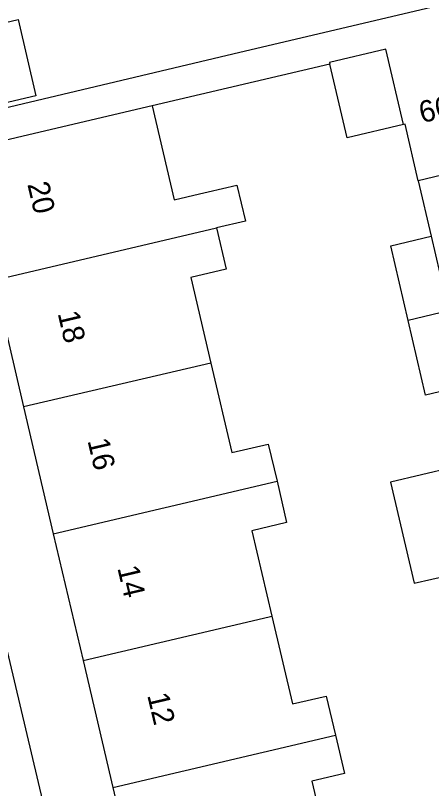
# Model space of a CAD drawing. Extents: x 158038 to 159242, y 380133 to 381214.
# Drawn here: x 158969.87 to 158989.13, y 380909.34 to 380945.12 of the extents above; entities that cross this region are included whole.
import ezdxf

# ---------------------------------------------------------------- set-up
doc = ezdxf.new("R2010")
doc.units = 0
for name, color, linetype in [('IMGEO_Pand', 7, 'Continuous'), ('IMGEO_Pand_nummerreeks', 7, 'Continuous'), ('IMGEO_Voetpad_open', 7, 'Continuous')]:
    doc.layers.add(name, color=color, linetype=linetype)

msp = doc.modelspace()

# ---------------------------------------------------------------- linework, layer by layer
at = {"layer": 'IMGEO_Pand'}
for points in [[(158970.82, 380941.405), (158965.087, 380940.061), (158964.69, 380941.733), (158967.016, 380942.279), (158966.583, 380944.128), (158969.993, 380944.928), (158970.82, 380941.405)], [(158987.835, 380940.079), (158987.009, 380943.565), (158984.402, 380942.948), (158984.422, 380942.863)], [(158987.835, 380940.079), (158985.229, 380939.461), (158984.422, 380942.863)], [(158976.194, 380940.934), (158972.33, 380940.028), (158967.459, 380938.885)], [(158976.194, 380940.934), (158977.213, 380936.588), (158978.396, 380936.866), (158978.79, 380936.958), (158980.123, 380937.271), (158980.515, 380935.6), (158979.182, 380935.288)], [(158968.87, 380932.87), (158979.182, 380935.288)], [(158979.182, 380935.288), (158979.628, 380933.386), (158977.98, 380932.999), (158978.911, 380929.033)], [(158988.048, 380931.008), (158987.239, 380934.467), (158989.109, 380934.904)], [(158989.109, 380934.904), (158989.917, 380931.448)], [(158968.87, 380932.87), (158970.246, 380927.002)], [(158989.917, 380931.448), (158988.048, 380931.008)], [(158990.726, 380927.989), (158988.856, 380927.552), (158988.048, 380931.008)], [(158978.911, 380929.033), (158970.246, 380927.002)], [(158978.911, 380929.033), (158979.883, 380924.889), (158981.572, 380925.285), (158981.976, 380923.562)], [(158970.246, 380927.002), (158971.622, 380921.134)], [(158991.528, 380924.534), (158987.236, 380923.53), (158988.331, 380918.841), (158990.773, 380919.406)], [(158971.622, 380921.134), (158981.976, 380923.562)], [(158981.976, 380923.562), (158982.423, 380921.655), (158980.811, 380921.277), (158981.74, 380917.316)], [(158971.622, 380921.134), (158972.999, 380915.266)], [(158972.999, 380915.266), (158981.611, 380917.286), (158981.74, 380917.316)], [(158981.74, 380917.316), (158982.692, 380913.258), (158984.259, 380913.625), (158984.683, 380911.816)], [(158972.999, 380915.266), (158974.375, 380909.398)], [(158974.375, 380909.398), (158984.683, 380911.816)], [(158984.683, 380911.816), (158985.101, 380910.036), (158983.586, 380909.68), (158984.539, 380905.617)], [(158974.375, 380909.398), (158975.751, 380903.531), (158976.956, 380903.817)]]:
    msp.add_lwpolyline(points, dxfattribs=at)
at = {"layer": 'IMGEO_Voetpad_open'}
for points in [[(158963.858, 380939.539), (158979.932, 380943.339), (159005.954, 380949.49), (159006.29, 380948.088)], [(158984.422, 380942.863), (158976.194, 380940.934)], [(158988.514, 380937.471), (158987.906, 380940.096), (158987.835, 380940.079)], [(158989.604, 380937.724), (158988.514, 380937.471)], [(158988.514, 380937.471), (158989.109, 380934.904)], [(158979.069, 380875.193), (158968.505, 380919.881)]]:
    msp.add_lwpolyline(points, dxfattribs=at)

# ---------------------------------------------------------------- texts
at = {"layer": 'IMGEO_Pand_nummerreeks'}
for s, rotation, p in [('66/G19', 13.2612, (158988.68, 380940.133)), ('20', 283.2007, (158970.415, 380937.315)), ('18', 283.2001, (158971.818, 380931.336)), ('16', 283.2001, (158973.199, 380925.447)), ('14', 283.2001, (158974.582, 380919.554)), ('12', 283.2001, (158975.964, 380913.664))]:
    msp.add_text(s, height=1, rotation=rotation, dxfattribs=at).set_placement(p)

doc.saveas('drawing.dxf')
